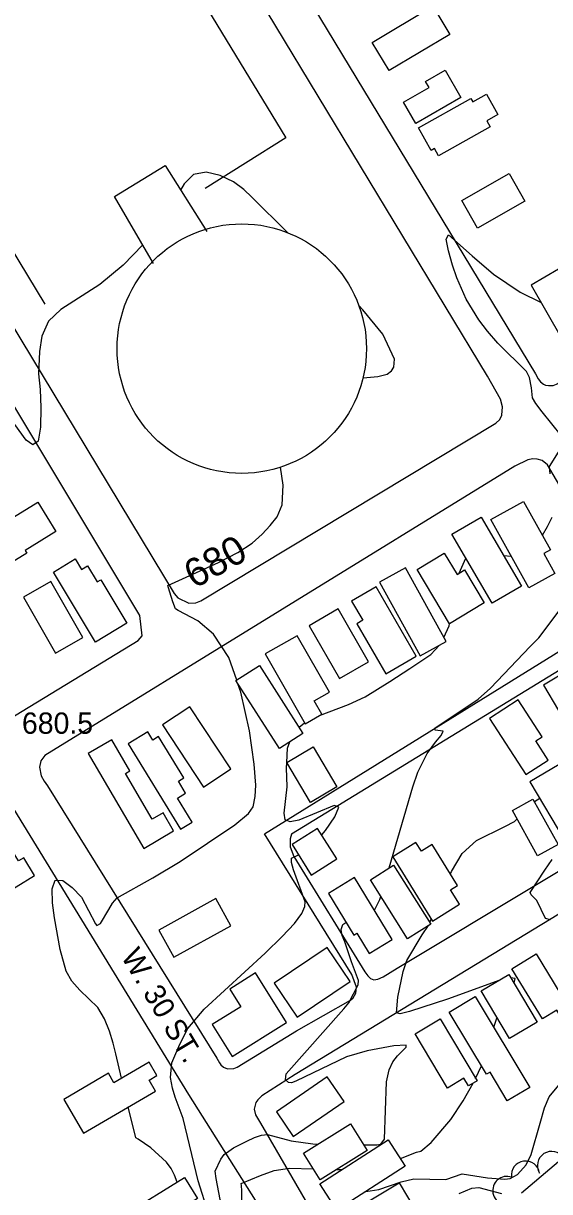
# Model space of a CAD drawing. Extents: x 79600 to 91800, y 75600 to 84400.
# Drawn here: x 83248 to 83620, y 82011 to 82835 of the extents above; entities that cross this region are included whole.
import ezdxf

# ---------------------------------------------------------------- set-up
doc = ezdxf.new("R2010")
doc.units = 0
for name, color, linetype in [('084-085$0$BLDG', 7, 'Continuous'), ('084-085$0$INDEX', 7, 'Continuous'), ('084-085$0$INDXLBL', 7, 'Continuous'), ('084-085$0$INTER', 7, 'Continuous'), ('084-085$0$RECREATION', 7, 'Continuous'), ('084-085$0$ROAD', 7, 'Continuous'), ('084-085$0$ROAD-NAME', 7, 'Continuous'), ('084-085$0$SPOTS', 7, 'Continuous'), ('084-085$0$TREES', 7, 'Continuous')]:
    doc.layers.add(name, color=color, linetype=linetype)

msp = doc.modelspace()

# ---------------------------------------------------------------- linework, layer by layer
at = {"layer": '084-085$0$BLDG'}
for points in [[(83549.02, 82826.96), (83506.23, 82801.45), (83494.34, 82821.39), (83537.13, 82846.9)], [(83534.38, 82789.61), (83531.92, 82793.88), (83545.72, 82801.84), (83556.81, 82782.62), (83525.01, 82764.27), (83516.38, 82779.23)], [(83565.23, 82779.37), (83574.9, 82784.82), (83582.95, 82770.54), (83575.09, 82766.11), (83577.48, 82761.87), (83541.1, 82741.37), (83538.19, 82746.53), (83535.79, 82745.18), (83526.86, 82761.03), (83563.83, 82781.85)], [(83557.45, 82709.98), (83590.99, 82728.95), (83602.09, 82709.32), (83568.55, 82690.35)], [(83606.44, 82650.19), (83627.72, 82613.38), (83647.08, 82624.57), (83625.8, 82661.38)], [(83249.29, 82463.13), (83250.55, 82461.08), (83234.61, 82451.33), (83220.66, 82474.13), (83258.29, 82497.15), (83270.99, 82476.4)], [(83615.39, 82461.06), (83623.28, 82446.92), (83604.82, 82436.63), (83577.93, 82484.85), (83601.02, 82497.73), (83620.03, 82463.64)], [(83571.08, 82486.59), (83599.57, 82438.01), (83579, 82425.95), (83550.51, 82474.53)], [(83554.16, 82446.16), (83559.51, 82449.36), (83573.39, 82426.16), (83548.82, 82411.46), (83525.91, 82449.75), (83545.13, 82461.25)], [(83284.74, 82457.08), (83289.17, 82449.72), (83293.36, 82452.24), (83300.19, 82440.88), (83302.74, 82442.41), (83321.17, 82411.77), (83299.11, 82398.5), (83269.42, 82447.86)], [(83528.23, 82388.75), (83546.5, 82398.83), (83517.75, 82450.92), (83499.48, 82440.83)], [(83248.17, 82430.1), (83270.72, 82390.66), (83290.15, 82401.77), (83267.6, 82441.21)], [(83479.8, 82427.43), (83487.67, 82413.85), (83483.45, 82411.41), (83503.85, 82376.17), (83525.3, 82388.58), (83497.04, 82437.41)], [(83491.69, 82384.65), (83470.27, 82421.82), (83449.71, 82409.97), (83471.13, 82372.8)], [(83458.77, 82347.71), (83453.4, 82357.12), (83464.1, 82363.22), (83441.42, 82402.97), (83418.86, 82390.09), (83446.91, 82340.94)], [(83428.96, 82323.39), (83398.16, 82371.31), (83414.66, 82381.91), (83445.46, 82333.99)], [(83615.16, 82368.08), (83636.41, 82332.45), (83655.98, 82344.12), (83634.73, 82379.75)], [(83394.48, 82309.01), (83365.68, 82352.78), (83346.34, 82340.05), (83375.14, 82296.29)], [(83618.44, 82315.26), (83609.71, 82328.8), (83614.18, 82331.68), (83597.39, 82357.74), (83577.16, 82344.71), (83602.69, 82305.11)], [(83367.18, 82271.57), (83356.8, 82288.48), (83362.62, 82292.05), (83357.49, 82300.42), (83361.3, 82302.77), (83343.48, 82331.81), (83339.61, 82329.43), (83336.04, 82335.25), (83322.18, 82326.75), (83359.09, 82266.61)], [(83354.11, 82265.35), (83346.68, 82278.05), (83339.09, 82273.62), (83320.22, 82305.89), (83323.36, 82307.73), (83310.57, 82329.6), (83293.96, 82319.88), (83333.06, 82253.04)], [(83452.62, 82324.69), (83469.44, 82296.39), (83450.76, 82285.29), (83433.94, 82313.59)], [(83605.64, 82300.03), (83630.68, 82257.6), (83651.25, 82269.74), (83626.21, 82312.17)], [(83607.65, 82287.76), (83625.47, 82255.64), (83611.04, 82247.64), (83593.23, 82279.76)], [(83256.03, 82233.98), (83248.35, 82246.4), (83244.7, 82244.15), (83228.52, 82270.31), (83206.02, 82256.4), (83229.88, 82217.81)], [(83469.35, 82245.63), (83455.79, 82267.09), (83437.75, 82255.69), (83451.31, 82234.24)], [(83549.52, 82223.78), (83554.48, 82226.86), (83536.59, 82255.69), (83529, 82250.98), (83525.13, 82257.22), (83508.74, 82247.05), (83536.83, 82201.77), (83555.85, 82213.56)], [(83509.33, 82241.18), (83535.6, 82199.64), (83519.26, 82189.31), (83492.99, 82230.85)], [(83463.34, 82221.31), (83481.23, 82191.78), (83483.53, 82193.17), (83492.18, 82178.89), (83508.45, 82188.75), (83481.91, 82232.56)], [(83394.62, 82198.47), (83384.03, 82217.62), (83343.77, 82195.36), (83354.36, 82176.21)], [(83425.23, 82157.88), (83441.35, 82133.95), (83478.68, 82159.11), (83462.57, 82183.03)], [(83635.44, 82136.87), (83628.39, 82132.57), (83624.5, 82138.95), (83614.44, 82132.8), (83592.87, 82168.13), (83609.98, 82178.57)], [(83393.73, 82153.84), (83401.53, 82141.33), (83381.38, 82128.77), (83395.45, 82106.18), (83433.91, 82130.14), (83412.04, 82165.25)], [(83591.12, 82118.92), (83571.25, 82152.52), (83590.76, 82164.06), (83610.63, 82130.47)], [(83589.65, 82074.88), (83577.47, 82095.2), (83574.96, 82093.7), (83548.67, 82137.59), (83567.04, 82148.59), (83605.5, 82084.38)], [(83562.25, 82085.48), (83559.03, 82090.88), (83547.48, 82083.98), (83524.62, 82122.26), (83542.16, 82132.74), (83568.25, 82089.06)], [(83336.79, 82089.63), (83342.37, 82092.89), (83336.87, 82102.31), (83312, 82087.79), (83308.14, 82094.39), (83276.65, 82076.01), (83290.56, 82052.19), (83341.34, 82081.84)], [(83462.6, 82091.84), (83426.7, 82067.16), (83438.61, 82049.83), (83474.51, 82074.51)], [(83490.7, 82039.98), (83457.54, 82019.3), (83445.82, 82038.08), (83478.98, 82058.76)], [(83517.51, 82028.95), (83469.43, 81997.8), (83457.38, 82016.4), (83505.47, 82047.55)], [(83328.48, 81979.77), (83319.31, 81994.53), (83361.86, 82020.95), (83371.03, 82006.19)], [(83525.15, 81997.53), (83484.73, 81973.24), (83472.94, 81992.85), (83513.37, 82017.14)]]:
    msp.add_lwpolyline(points, close=True, dxfattribs=at)
msp.add_lwpolyline([(83340, 82665.5), (83312.49, 82712.59), (83348.11, 82734.58), (83377.63, 82688.12)], dxfattribs=at)
msp.add_circle((83402.26, 82605.41), 87.99, dxfattribs=at)
at = {"layer": '084-085$0$INDEX'}
for points in [[(83434.53, 82687.27), (83409.3, 82712.13), (83403.77, 82717.57), (83396.39, 82722.99), (83387.01, 82727.53), (83377.03, 82729.76), (83368.23, 82728.16), (83361.68, 82721.63), (83359.1, 82717.28)], [(83332.34, 82678.6), (83318.49, 82664.3), (83302.18, 82650.55), (83274.65, 82632.94), (83265.77, 82624.72), (83261.12, 82614.31), (83259.51, 82603.42), (83258.78, 82587.6), (83259.88, 82576.52), (83260.43, 82563.95), (83260.27, 82550.11), (83258.57, 82540.09), (83254.85, 82537.62), (83250.06, 82540.81), (83242, 82551.82)], [(83487.82, 82584.88), (83498.35, 82585.68), (83504.83, 82587.42), (83507.88, 82589.69), (83509.47, 82592.38), (83510.12, 82598), (83501.86, 82615.66), (83487.69, 82632.89), (83484.79, 82635.9)], [(83398.67, 82371.64), (83393.06, 82387.57), (83382.25, 82403.98), (83371.21, 82413.37), (83357.45, 82420.73), (83355.56, 82421.93), (83353.59, 82426.92), (83351.49, 82433.77), (83350.59, 82436.75), (83350.07, 82438.45), (83385.83, 82454.62), (83399.53, 82461.62), (83409.58, 82468.33), (83416.63, 82474.64), (83422.2, 82480.62), (83427.26, 82486.79), (83430.83, 82495.38), (83431.41, 82509.04), (83429.67, 82521.8)], [(83317.39, 82090.94), (83313.29, 82108.2), (83311.53, 82115.64), (83309.02, 82124.01), (83305.44, 82132.7), (83300.57, 82140.69), (83287.91, 82153.13), (83282.26, 82159.28), (83278.35, 82166.45), (83274.16, 82181.61), (83270.04, 82204.01), (83268.74, 82214.55), (83268.53, 82224.5), (83270.68, 82230.54), (83275.87, 82230.32), (83282.67, 82225.49), (83289.07, 82218.68), (83299.01, 82199.75), (83300.02, 82198.56), (83302.51, 82199.96), (83308.38, 82209.97), (83311.06, 82214.39), (83314.37, 82218.21), (83339.38, 82232.17), (83358.7, 82243.83), (83397.46, 82269.59), (83406.97, 82277.53), (83410.39, 82282.25), (83411.82, 82289.67), (83412.16, 82297.5), (83411.07, 82312.37), (83407.64, 82335.92), (83401.65, 82363.19), (83399.55, 82369.15)], [(83356.61, 82017.69), (83354.68, 82022.48), (83352.5, 82027.21), (83349.23, 82031.71), (83338.01, 82041.87), (83329.23, 82047.92), (83327.38, 82048.84), (83322.2, 82070.66)], [(83599.55, 82010.17), (83662.64, 82063.56)], [(83555.69, 82009.54), (83564.55, 82013.44), (83569.51, 82013.93), (83585.51, 82009.59)]]:
    msp.add_lwpolyline(points, dxfattribs=at)
at = {"layer": '084-085$0$INTER'}
for p, q in [((83586.98, 82459.48), (83592.32, 82459.04)), ((83555.64, 82447.04), (83560.39, 82457.68)), ((83442.64, 82338.38), (83446.57, 82341.54)), ((83534.95, 82200.67), (83535.99, 82203.13)), ((83567.25, 82090.73), (83571.42, 82099.62)), ((83469.25, 82026.6), (83473.22, 82026.66))]:
    msp.add_line(p, q, dxfattribs=at)
for points in [[(83627.89, 82544.02), (83614.29, 82560.91), (83609.71, 82566.69), (83607.35, 82570.77), (83606.79, 82577.74), (83605.2, 82584.96), (83603.11, 82589.33), (83583, 82609.29), (83575.6, 82617.67), (83569.52, 82625.64), (83560.71, 82640.4), (83554.07, 82655.37), (83550.97, 82664.28), (83548.04, 82674.28), (83546.59, 82682.56), (83548.24, 82685.63), (83564.93, 82670.8), (83579.97, 82657.93), (83598.76, 82645.33), (83613.54, 82637.9)], [(83619.98, 82517.07), (83619.39, 82522.36), (83625.87, 82532.51)], [(83614.37, 82473.79), (83618.07, 82480.01), (83621.3, 82486.62)], [(83506.32, 82239.28), (83522.99, 82296.35), (83526.4, 82306.71), (83532.98, 82320.01), (83538.96, 82327.92), (83542.91, 82332.55), (83544.37, 82335.69), (83538.66, 82336.37), (83538.58, 82337.85), (83569.09, 82358.26), (83577.78, 82366.03), (83605.75, 82395.36), (83611.97, 82401.44), (83652.53, 82455.52), (83654.4, 82458.03), (83665.73, 82462.29), (83673.02, 82465.51), (83681.26, 82470.07), (83690.82, 82477.5)], [(83544.89, 82401.76), (83548.52, 82409.85), (83548.82, 82411.46)], [(83457.07, 82346.74), (83477.56, 82354.5), (83489.34, 82359.78), (83506.79, 82370.65), (83520.92, 82379.87), (83535.78, 82389.7), (83541.81, 82396.24)], [(83434.04, 82313.65), (83434.5, 82323.58), (83436.21, 82328.05)], [(83458.69, 82262.5), (83461.26, 82265.61), (83467.94, 82275.28), (83470.8, 82282.04), (83467.55, 82283.14), (83442.6, 82272.83), (83436.34, 82271.7), (83432.79, 82273.23), (83432.23, 82277.9), (83434.19, 82296.5), (83433.86, 82309.79), (83434.03, 82313.44)], [(83608.71, 82285.86), (83608.92, 82286.07), (83612.49, 82288.41)], [(83549.45, 82234.96), (83550.15, 82236.61), (83557.87, 82249.5), (83567.78, 82258.52), (83587.96, 82268.47), (83594.82, 82272), (83596.57, 82273.74)], [(83378.67, 81995.54), (83371.54, 82018.62), (83360.96, 82062.52), (83355.27, 82077.52), (83353.32, 82083.95), (83352.04, 82091.39), (83353, 82101.85), (83358.49, 82114.86), (83364.18, 82125.89), (83375.83, 82139.58), (83418.85, 82179.1), (83430.84, 82190.82), (83439.4, 82200.15), (83444.65, 82207.15), (83446.86, 82211.98), (83447.01, 82215.23), (83438.67, 82237.99), (83437.29, 82243.06), (83437.25, 82246.12), (83442.28, 82248.53)], [(83620.21, 82202.52), (83616.67, 82203.67), (83610.48, 82216.36), (83606.52, 82220.29), (83605.73, 82221.88), (83616, 82237.64), (83621.37, 82245.18)], [(83495.9, 82209.47), (83499.77, 82216.85), (83500.43, 82219.09)], [(83488.27, 82043.87), (83497.61, 82044.04), (83500.39, 82044.52), (83503.02, 82047.94), (83504.46, 82088.34), (83506.15, 82096.81), (83508.84, 82102.59), (83512.21, 82106.77), (83515.75, 82110.21), (83518.27, 82112.85), (83518.36, 82114.36), (83509.5, 82113.88), (83490.82, 82110.18), (83476.2, 82106.13), (83440.29, 82088.93), (83437.36, 82087.72), (83435.15, 82087.87), (83433.09, 82089.78), (83433.53, 82094.03), (83474.2, 82139.82), (83477.83, 82144.01), (83484.34, 82156.68), (83484.61, 82159.91), (83479.77, 82172.9), (83474.87, 82187.04), (83473.21, 82191.64), (83472.43, 82195.81), (83473.53, 82199.22), (83475.79, 82200.76)], [(83583.63, 82159.84), (83563.64, 82152.6), (83547.49, 82146.74), (83520.59, 82138.01), (83513.93, 82136.3), (83511.4, 82137.12), (83512.37, 82148.09), (83516.24, 82166.1), (83518.8, 82173.86), (83529.6, 82192.06), (83533.96, 82198.61)], [(83594.44, 82157.85), (83595.17, 82161.19), (83592.19, 82161.65)], [(83489.81, 82011.01), (83499.05, 82012.52), (83514.62, 82017.82), (83523.7, 82019.95), (83546.28, 82019.58), (83557.86, 82023.42), (83575.77, 82020.58), (83587.92, 82019.79), (83591.77, 82020.27), (83596.81, 82023.15), (83603.05, 82029.96), (83606.44, 82037.03), (83612.76, 82059.22), (83615.87, 82070), (83619.12, 82077.88), (83635.08, 82097), (83639.94, 82103.65), (83645.04, 82112.66), (83650.04, 82124.35), (83654.57, 82138.94), (83654.83, 82140.26)], [(83580.06, 82126.85), (83582.08, 82132.49), (83582.56, 82133.4)], [(83514.14, 82034.16), (83515.49, 82034.68), (83525.54, 82038.73), (83528.51, 82039.52), (83536.01, 82045.56), (83549.82, 82061.91), (83558.37, 82074.88), (83565.53, 82087.44)], [(83388.2, 82001.65), (83387.12, 82005.35), (83384.29, 82020.13), (83383.39, 82025.3), (83387.55, 82033.94), (83389.89, 82037.1), (83396.3, 82041.74), (83405.72, 82046.65), (83411.12, 82049.18), (83416.2, 82050.87), (83420.49, 82051.22), (83437.05, 82046.7), (83452.44, 82044.68), (83456.06, 82044.46)], [(83402.44, 81998.34), (83402.41, 82011.43), (83401.99, 82015.32), (83401.92, 82016.58), (83415.56, 82022.27), (83425, 82025.78), (83435.95, 82027.5), (83452.73, 82027.01)]]:
    msp.add_lwpolyline(points, dxfattribs=at)
at = {"layer": '084-085$0$RECREATION'}
msp.add_lwpolyline([(83263.53, 82636.72), (83111.76, 82887.32), (83287.39, 82994.15), (83433.35, 82754.08), (83376.35, 82718.43)], dxfattribs=at)
at = {"layer": '084-085$0$ROAD'}
for points in [[(83331.05, 83047.45), (83609.46, 82587.59), (83611.51, 82584.03), (83613.07, 82582.02), (83615.26, 82580.32), (83616.67, 82579.71), (83618.69, 82579.41), (83622.11, 82579.43), (83624.43, 82580.38), (83628.15, 82582.58), (83837.87, 82708.29), (83840.34, 82711.57), (83841.71, 82715.62), (83841.53, 82720.59), (83839.47, 82726.18), (83820.15, 82756.99), (83559.81, 83187.58)], [(83090.72, 82869.46), (83354.53, 82432.68), (83357.19, 82429.59), (83364.83, 82425.91), (83369.81, 82426.09), (83373.37, 82427.52), (83581.54, 82552.75), (83584.32, 82555.56), (83585.86, 82558.53), (83586.13, 82564.44), (83584.85, 82569.87), (83575.58, 82585.98), (83306.91, 83030.5)], [(83668.72, 82437), (83617.95, 82523.44), (83614.2, 82526.52), (83610.77, 82527.59), (83607.67, 82527.72), (83604.09, 82527.08), (83594.95, 82522.51), (83263.21, 82318.45), (83260.43, 82314.86), (83259.53, 82310.34), (83260.65, 82304.13), (83262.7, 82300.41), (83265.05, 82297.16), (83384.58, 82105.13), (83386.47, 82101.72), (83387.41, 82100.33), (83389.44, 82098.63), (83392.25, 82097.56), (83396.6, 82097.74), (83399.08, 82098.84), (83440.9, 82124.3), (83479.01, 82145.99), (83480.87, 82147.71), (83482.71, 82150.99), (83483.15, 82155.04), (83479.83, 82164.03), (83418.41, 82263.31), (83670.38, 82419.44)], [(83431.27, 81974.36), (83365, 82079.35), (83236.97, 82288.28), (83233.06, 82291.83), (83231.03, 82293.37), (83223.09, 82294.57), (83219.99, 82293.46), (83215.03, 82291.1), (83138.99, 82243.66), (82812.35, 82042.9), (82548.12, 81883.42)], [(83648.79, 82220.45), (83439.85, 82093.51), (83416.47, 82078.59), (83413.69, 82075.77), (83412.14, 82073.9), (83411.09, 82069.22), (83411.89, 82065.19), (83415.5, 82059.3), (83480.26, 81947.92)]]:
    msp.add_lwpolyline(points, dxfattribs=at)
for points in [[(83001.8, 82523.74), (82972.06, 82506.14), (82968.83, 82499.9), (82971.22, 82491.05), (83099.74, 82278.86), (83102.25, 82275.46), (83105.37, 82273.3), (83109.9, 82270.84), (83116.27, 82270.26), (83129.59, 82278.43), (83329.24, 82399.56), (83331.86, 82403), (83330.37, 82417.14), (83199.64, 82634.76), (83196.98, 82636.92), (83194.8, 82637.53), (83191.7, 82637.04), (83187.51, 82635.46), (83182.55, 82632.63)], [(83713.18, 82289.42), (83737.66, 82303.88), (83740.28, 82307.47), (83741.02, 82312.45), (83739.11, 82320.37), (83733.77, 82328.58), (83686.15, 82409.75), (83684.27, 82411.13), (83678.68, 82410.01), (83666.91, 82403.25), (83437.38, 82262.96), (83436.47, 82259.84), (83436.5, 82254.09), (83439.03, 82247.27), (83489.15, 82165.96), (83491.18, 82163.02), (83493.06, 82161.16), (83495.4, 82160.4), (83498.35, 82160.89), (83501.92, 82162.46), (83511.83, 82168.43)]]:
    msp.add_lwpolyline(points, close=True, dxfattribs=at)
at = {"layer": '084-085$0$TREES'}
for centre, start, end in [((83620.87, 82029.3), 32.31139, 212.31139), ((83602.52, 82022.56), 8.04636, 188.04636), ((83589.35, 82011.71), 70.92043, 250.92043)]:
    msp.add_arc(centre, 10, start, end, dxfattribs=at)

# ---------------------------------------------------------------- texts
at = {"layer": '084-085$0$INDXLBL'}
msp.add_text('680', height=20, rotation=29.15791, dxfattribs=at).set_placement((83368.78, 82435.77))
at = {"layer": '084-085$0$ROAD-NAME'}
msp.add_text('W. 30 ST.', height=15, rotation=300.88308, dxfattribs=at).set_placement((83316.62, 82176.88))
at = {"layer": '084-085$0$SPOTS'}
msp.add_text('680.5', height=15, dxfattribs=at).set_placement((83247.14, 82333.84))

doc.saveas('drawing.dxf')
